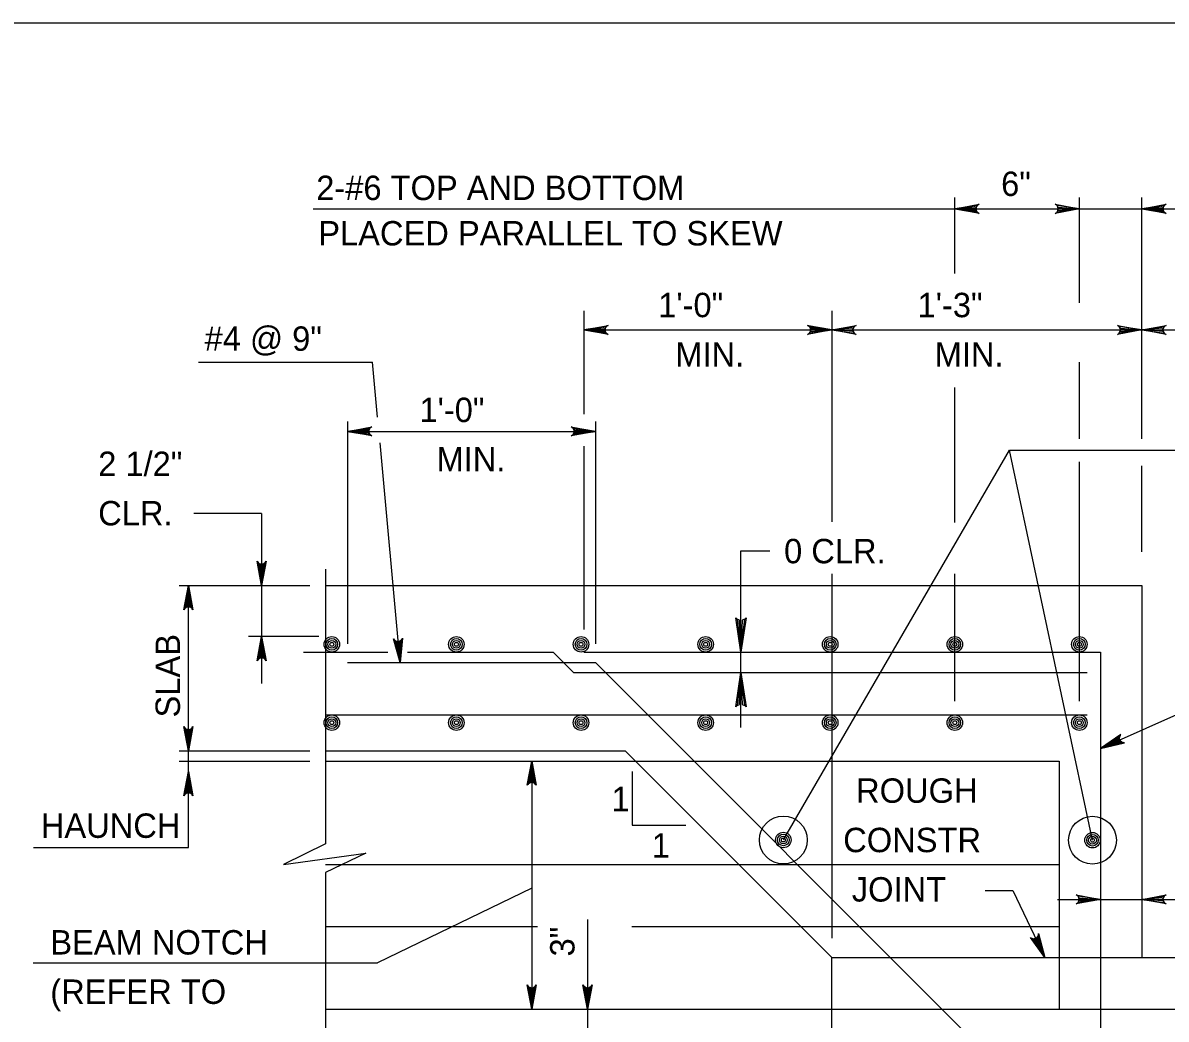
# Model space of a CAD drawing. Extents: x 638653 to 642302, y 298557 to 300414.
# Drawn here: x 640979.9 to 641120.4, y 299607.1 to 299729.5 of the extents above; entities that cross this region are included whole.
import ezdxf

# ---------------------------------------------------------------- set-up
doc = ezdxf.new("R2010")
doc.units = 0
doc.layers.add('1', color=7, linetype='Continuous')

msp = doc.modelspace()

# ---------------------------------------------------------------- linework, layer by layer
at = {"layer": '1'}
for p, q in [((640704.16, 299729.52), (641490.16, 299729.52)), ((641094.42, 299698.73), (641094.42, 299708.04)), ((641109.73, 299695.1), (641109.73, 299708.04)), ((641117.39, 299678.4), (641117.39, 299708.04)), ((641015.55, 299706.66), (641130.94, 299706.66)), ((641048.81, 299694.12), (641048.81, 299681.43)), ((641079.29, 299694.12), (641079.29, 299668.19)), ((641048.81, 299691.79), (641079.29, 299691.79)), ((641079.29, 299691.79), (641117.39, 299691.79)), ((641117.39, 299691.79), (641158.65, 299691.79)), ((641001.45, 299687.81), (641022.85, 299687.81)), ((641023.47, 299681.06), (641022.85, 299687.81)), ((641109.73, 299678.4), (641109.73, 299687.83)), ((641094.42, 299668.09), (641094.42, 299684.72)), ((641019.77, 299680.51), (641019.77, 299653.21)), ((641050.25, 299680.51), (641050.25, 299653.21)), ((641019.77, 299679.31), (641050.25, 299679.31)), ((641026.25, 299650.88), (641023.76, 299677.9)), ((641048.81, 299677.47), (641048.81, 299654.96)), ((641073.34, 299629.08), (641101.12, 299676.98)), ((641111.34, 299629.05), (641101.12, 299676.98)), ((641101.12, 299676.98), (641123.98, 299676.98)), ((641109.73, 299646.14), (641109.73, 299675.55)), ((641117.39, 299664.48), (641117.39, 299675.08)), ((641009.21, 299669.23), (641000.88, 299669.23)), ((641009.21, 299669.23), (641009.21, 299648.33)), ((641068.12, 299642.9), (641068.12, 299664.64)), ((641068.12, 299664.64), (641071.69, 299664.64)), ((641017.07, 299662.35), (641017.07, 299628.62)), ((641079.29, 299661.78), (641079.29, 299620.44)), ((641094.42, 299646.14), (641094.42, 299661.79)), ((640999.09, 299660.37), (641015.12, 299660.37)), ((641000.21, 299640.05), (641000.21, 299660.37)), ((641017.07, 299660.37), (641117.39, 299660.37)), ((641117.39, 299660.37), (641117.39, 299614.65)), ((641112.31, 299640.32), (641149.12, 299656.74)), ((641016.22, 299654.08), (641007.61, 299654.08)), ((641014.37, 299652.17), (641024.72, 299652.17)), ((641027.14, 299652.17), (641045.04, 299652.17)), ((641045.04, 299652.17), (641047.56, 299649.66)), ((641048.81, 299652.17), (641112.31, 299652.17)), ((641112.31, 299652.17), (641112.31, 299584.17)), ((641019.77, 299650.88), (641050.25, 299650.88)), ((641122.87, 299578.25), (641050.25, 299650.88)), ((641047.56, 299649.66), (641110.7, 299649.66)), ((641017.07, 299644.45), (641110.7, 299644.45)), ((640999.09, 299640.05), (641015.12, 299640.05)), ((641000.21, 299628.14), (641000.21, 299640.05)), ((641017.07, 299640.05), (641053.89, 299640.05)), ((641079.29, 299614.65), (641053.89, 299640.05)), ((640999.09, 299638.78), (641015.12, 299638.78)), ((641017.07, 299638.78), (641055.16, 299638.78)), ((641042.41, 299638.78), (641042.41, 299608.3)), ((641055.16, 299638.78), (641107.23, 299638.78)), ((641107.23, 299638.78), (641107.23, 299608.3)), ((641054.77, 299637.5), (641054.77, 299630.92)), ((641079.29, 299633.42), (641079.29, 299617.03)), ((641054.77, 299630.92), (641061.35, 299630.92)), ((640981.16, 299628.14), (641000.21, 299628.14)), ((641017.07, 299626.08), (641067.86, 299626.08)), ((641067.86, 299626.08), (641107.23, 299626.08)), ((641017.07, 299625.1), (641017.07, 299566.64)), ((641042.41, 299623.16), (641023.45, 299613.98)), ((641098.13, 299622.89), (641101.53, 299622.89)), ((641101.53, 299622.89), (641105.5, 299614.65)), ((641107.02, 299621.78), (641131.47, 299621.78)), ((641017.07, 299618.46), (641043.12, 299618.46)), ((641049.26, 299619.32), (641049.26, 299598.56)), ((641054.73, 299618.46), (641075.48, 299618.46)), ((641075.48, 299618.46), (641107.23, 299618.46)), ((641079.29, 299456.51), (641079.29, 299614.65)), ((641079.29, 299614.65), (641117.39, 299614.65)), ((641117.39, 299614.65), (641140.25, 299614.65)), ((640981.13, 299613.98), (641023.45, 299613.98)), ((641017.07, 299608.3), (641079.29, 299608.3)), ((641079.29, 299608.3), (641128.82, 299608.3))]:
    msp.add_line(p, q, dxfattribs=at)
for points in [[(641094.42, 299706.66), (641097.4, 299707.22), (641097.29, 299707.14), (641097.17, 299707.06), (641097.11, 299706.96), (641097.05, 299706.86), (641097.04, 299706.76), (641097.02, 299706.66), (641097.04, 299706.56), (641097.05, 299706.46), (641097.11, 299706.36), (641097.17, 299706.26), (641097.29, 299706.18), (641097.4, 299706.1), (641094.42, 299706.66), (641097.29, 299706.18), (641097.17, 299706.26), (641094.42, 299706.66), (641097.11, 299706.36), (641097.05, 299706.46), (641094.42, 299706.66), (641097.04, 299706.56), (641097.02, 299706.66), (641094.42, 299706.66), (641097.04, 299706.76), (641097.05, 299706.86), (641094.42, 299706.66), (641097.11, 299706.96), (641097.17, 299707.06), (641094.42, 299706.66), (641097.29, 299707.14)], [(641109.73, 299706.66), (641106.75, 299706.1), (641106.98, 299706.26), (641107.1, 299706.46), (641107.13, 299706.66), (641107.1, 299706.86), (641106.98, 299707.06), (641106.75, 299707.22), (641109.73, 299706.66), (641106.98, 299707.06), (641107.1, 299706.86), (641109.73, 299706.66), (641107.13, 299706.66), (641107.1, 299706.46), (641109.73, 299706.66), (641106.98, 299706.26)], [(641117.39, 299706.66), (641120.38, 299707.22), (641120.26, 299707.14), (641120.15, 299707.06), (641120.09, 299706.96), (641120.03, 299706.86), (641120.01, 299706.76), (641119.99, 299706.66), (641120.01, 299706.56), (641120.03, 299706.46), (641120.09, 299706.36), (641120.15, 299706.26), (641120.26, 299706.18), (641120.38, 299706.1), (641117.39, 299706.66), (641120.26, 299706.18), (641120.15, 299706.26), (641117.39, 299706.66), (641120.09, 299706.36), (641120.03, 299706.46), (641117.39, 299706.66), (641120.01, 299706.56), (641119.99, 299706.66), (641117.39, 299706.66), (641120.01, 299706.76), (641120.03, 299706.86), (641117.39, 299706.66), (641120.09, 299706.96), (641120.15, 299707.06), (641117.39, 299706.66), (641120.26, 299707.14)], [(641048.81, 299691.79), (641051.8, 299692.34), (641051.68, 299692.26), (641051.57, 299692.19), (641051.51, 299692.09), (641051.45, 299691.99), (641051.43, 299691.89), (641051.41, 299691.79), (641051.43, 299691.69), (641051.45, 299691.59), (641051.51, 299691.49), (641051.57, 299691.39), (641051.68, 299691.31), (641051.8, 299691.23), (641048.81, 299691.79), (641051.68, 299691.31), (641051.57, 299691.39), (641048.81, 299691.79), (641051.51, 299691.49), (641051.45, 299691.59), (641048.81, 299691.79), (641051.43, 299691.69), (641051.41, 299691.79), (641048.81, 299691.79), (641051.43, 299691.89), (641051.45, 299691.99), (641048.81, 299691.79), (641051.51, 299692.09), (641051.57, 299692.19), (641048.81, 299691.79), (641051.68, 299692.26)], [(641079.29, 299691.79), (641076.31, 299691.23), (641076.42, 299691.31), (641076.54, 299691.39), (641076.6, 299691.49), (641076.66, 299691.59), (641076.68, 299691.69), (641076.69, 299691.79), (641076.68, 299691.89), (641076.66, 299691.99), (641076.6, 299692.09), (641076.54, 299692.19), (641076.42, 299692.26), (641076.31, 299692.34), (641079.29, 299691.79), (641076.42, 299692.26), (641076.54, 299692.19), (641079.29, 299691.79), (641076.6, 299692.09), (641076.66, 299691.99), (641079.29, 299691.79), (641076.68, 299691.89), (641076.69, 299691.79), (641079.29, 299691.79), (641076.68, 299691.69), (641076.66, 299691.59), (641079.29, 299691.79), (641076.6, 299691.49), (641076.54, 299691.39), (641079.29, 299691.79), (641076.42, 299691.31)], [(641079.29, 299691.79), (641082.28, 299692.34), (641082.05, 299692.19), (641081.93, 299691.99), (641081.89, 299691.79), (641081.93, 299691.59), (641082.05, 299691.39), (641082.28, 299691.23), (641079.29, 299691.79), (641082.05, 299691.39), (641081.93, 299691.59), (641079.29, 299691.79), (641081.89, 299691.79), (641081.93, 299691.99), (641079.29, 299691.79), (641082.05, 299692.19)], [(641117.39, 299691.79), (641114.41, 299691.23), (641114.64, 299691.39), (641114.76, 299691.59), (641114.79, 299691.79), (641114.76, 299691.99), (641114.64, 299692.19), (641114.41, 299692.34), (641117.39, 299691.79), (641114.64, 299692.19), (641114.76, 299691.99), (641117.39, 299691.79), (641114.79, 299691.79), (641114.76, 299691.59), (641117.39, 299691.79), (641114.64, 299691.39)], [(641117.39, 299691.79), (641120.38, 299692.34), (641120.15, 299692.19), (641120.03, 299691.99), (641119.99, 299691.79), (641120.03, 299691.59), (641120.15, 299691.39), (641120.38, 299691.23), (641117.39, 299691.79), (641120.15, 299691.39), (641120.03, 299691.59), (641117.39, 299691.79), (641119.99, 299691.79), (641120.03, 299691.99), (641117.39, 299691.79), (641120.15, 299692.19)], [(641019.77, 299679.31), (641022.75, 299679.86), (641022.64, 299679.78), (641022.52, 299679.71), (641022.46, 299679.61), (641022.4, 299679.51), (641022.39, 299679.41), (641022.37, 299679.31), (641022.39, 299679.21), (641022.4, 299679.11), (641022.46, 299679.01), (641022.52, 299678.91), (641022.64, 299678.83), (641022.75, 299678.75), (641019.77, 299679.31), (641022.64, 299678.83), (641022.52, 299678.91), (641019.77, 299679.31), (641022.46, 299679.01), (641022.4, 299679.11), (641019.77, 299679.31), (641022.39, 299679.21), (641022.37, 299679.31), (641019.77, 299679.31), (641022.39, 299679.41), (641022.4, 299679.51), (641019.77, 299679.31), (641022.46, 299679.61), (641022.52, 299679.71), (641019.77, 299679.31), (641022.64, 299679.78)], [(641050.25, 299679.31), (641047.27, 299678.75), (641047.38, 299678.83), (641047.5, 299678.91), (641047.56, 299679.01), (641047.62, 299679.11), (641047.63, 299679.21), (641047.65, 299679.31), (641047.63, 299679.41), (641047.62, 299679.51), (641047.56, 299679.61), (641047.5, 299679.71), (641047.38, 299679.78), (641047.27, 299679.86), (641050.25, 299679.31), (641047.38, 299679.78), (641047.5, 299679.71), (641050.25, 299679.31), (641047.56, 299679.61), (641047.62, 299679.51), (641050.25, 299679.31), (641047.63, 299679.41), (641047.65, 299679.31), (641050.25, 299679.31), (641047.63, 299679.21), (641047.62, 299679.11), (641050.25, 299679.31), (641047.56, 299679.01), (641047.5, 299678.91), (641050.25, 299679.31), (641047.38, 299678.83)], [(641009.21, 299660.37), (641008.65, 299663.35), (641008.73, 299663.23), (641008.81, 299663.12), (641008.91, 299663.06), (641009.01, 299663), (641009.11, 299662.98), (641009.21, 299662.97), (641009.31, 299662.98), (641009.41, 299663), (641009.51, 299663.06), (641009.61, 299663.12), (641009.69, 299663.23), (641009.77, 299663.35), (641009.21, 299660.37), (641009.69, 299663.23), (641009.61, 299663.12), (641009.21, 299660.37), (641009.51, 299663.06), (641009.41, 299663), (641009.21, 299660.37), (641009.31, 299662.98), (641009.21, 299662.97), (641009.21, 299660.37), (641009.11, 299662.98), (641009.01, 299663), (641009.21, 299660.37), (641008.91, 299663.06), (641008.81, 299663.12), (641009.21, 299660.37), (641008.73, 299663.23)], [(641000.21, 299660.37), (641000.77, 299657.38), (641000.69, 299657.5), (641000.61, 299657.61), (641000.51, 299657.67), (641000.41, 299657.73), (641000.31, 299657.75), (641000.21, 299657.77), (641000.11, 299657.75), (641000.01, 299657.73), (640999.91, 299657.67), (640999.81, 299657.61), (640999.73, 299657.5), (640999.65, 299657.38), (641000.21, 299660.37), (640999.73, 299657.5), (640999.81, 299657.61), (641000.21, 299660.37), (640999.91, 299657.67), (641000.01, 299657.73), (641000.21, 299660.37), (641000.11, 299657.75), (641000.21, 299657.77), (641000.21, 299660.37), (641000.31, 299657.75), (641000.41, 299657.73), (641000.21, 299660.37), (641000.51, 299657.67), (641000.61, 299657.61), (641000.21, 299660.37), (641000.69, 299657.5)], [(641068.59, 299656.24), (641068.28, 299656.08), (641068.12, 299652.17), (641068.59, 299656.24), (641068.75, 299656.39), (641068.12, 299652.17), (641067.96, 299656.08), (641067.65, 299656.24), (641068.12, 299652.17), (641067.5, 299656.39), (641067.65, 299656.24)], [(641009.21, 299654.08), (641009.77, 299651.1), (641009.69, 299651.21), (641009.61, 299651.33), (641009.51, 299651.39), (641009.41, 299651.45), (641009.31, 299651.46), (641009.21, 299651.48), (641009.11, 299651.46), (641009.01, 299651.45), (641008.91, 299651.39), (641008.81, 299651.33), (641008.73, 299651.21), (641008.65, 299651.1), (641009.21, 299654.08), (641008.73, 299651.21), (641008.81, 299651.33), (641009.21, 299654.08), (641008.91, 299651.39), (641009.01, 299651.45), (641009.21, 299654.08), (641009.11, 299651.46), (641009.21, 299651.48), (641009.21, 299654.08), (641009.31, 299651.46), (641009.41, 299651.45), (641009.21, 299654.08), (641009.51, 299651.39), (641009.61, 299651.33), (641009.21, 299654.08), (641009.69, 299651.21)], [(641026.25, 299650.88), (641025.42, 299653.79), (641025.51, 299653.69), (641025.6, 299653.58), (641025.71, 299653.53), (641025.81, 299653.48), (641025.91, 299653.47), (641026.02, 299653.46), (641026.11, 299653.49), (641026.21, 299653.52), (641026.31, 299653.58), (641026.4, 299653.65), (641026.47, 299653.77), (641026.54, 299653.9), (641026.25, 299650.88), (641026.47, 299653.77), (641026.4, 299653.65), (641026.25, 299650.88), (641026.31, 299653.58), (641026.21, 299653.52), (641026.25, 299650.88), (641026.11, 299653.49), (641026.02, 299653.46), (641026.25, 299650.88), (641025.91, 299653.47), (641025.81, 299653.48), (641026.25, 299650.88), (641025.71, 299653.53), (641025.6, 299653.58), (641026.25, 299650.88), (641025.51, 299653.69)], [(641067.65, 299645.6), (641067.96, 299645.75), (641068.12, 299649.66), (641067.65, 299645.6), (641067.5, 299645.44), (641068.12, 299649.66), (641068.28, 299645.75), (641068.59, 299645.6), (641068.12, 299649.66), (641068.75, 299645.44), (641068.59, 299645.6)], [(641000.21, 299640.05), (640999.65, 299643.03), (640999.73, 299642.91), (640999.81, 299642.8), (640999.91, 299642.74), (641000.01, 299642.68), (641000.11, 299642.66), (641000.21, 299642.65), (641000.31, 299642.66), (641000.41, 299642.68), (641000.51, 299642.74), (641000.61, 299642.8), (641000.69, 299642.91), (641000.77, 299643.03), (641000.21, 299640.05), (641000.69, 299642.91), (641000.61, 299642.8), (641000.21, 299640.05), (641000.51, 299642.74), (641000.41, 299642.68), (641000.21, 299640.05), (641000.31, 299642.66), (641000.21, 299642.65), (641000.21, 299640.05), (641000.11, 299642.66), (641000.01, 299642.68), (641000.21, 299640.05), (640999.91, 299642.74), (640999.81, 299642.8), (641000.21, 299640.05), (640999.73, 299642.91)], [(641112.31, 299640.32), (641115.26, 299641.02), (641115.13, 299641.05), (641114.99, 299641.07), (641114.89, 299641.14), (641114.8, 299641.21), (641114.74, 299641.29), (641114.69, 299641.38), (641114.66, 299641.48), (641114.64, 299641.57), (641114.65, 299641.69), (641114.66, 299641.8), (641114.73, 299641.92), (641114.81, 299642.04), (641112.31, 299640.32), (641114.73, 299641.92), (641114.66, 299641.8), (641112.31, 299640.32), (641114.65, 299641.69), (641114.64, 299641.57), (641112.31, 299640.32), (641114.66, 299641.48), (641114.69, 299641.38), (641112.31, 299640.32), (641114.74, 299641.29), (641114.8, 299641.21), (641112.31, 299640.32), (641114.89, 299641.14), (641114.99, 299641.07), (641112.31, 299640.32), (641115.13, 299641.05)], [(641042.41, 299638.78), (641042.97, 299635.8), (641042.89, 299635.91), (641042.81, 299636.03), (641042.71, 299636.08), (641042.61, 299636.14), (641042.51, 299636.16), (641042.41, 299636.18), (641042.31, 299636.16), (641042.21, 299636.14), (641042.11, 299636.08), (641042.01, 299636.03), (641041.93, 299635.91), (641041.85, 299635.8), (641042.41, 299638.78), (641041.93, 299635.91), (641042.01, 299636.03), (641042.41, 299638.78), (641042.11, 299636.08), (641042.21, 299636.14), (641042.41, 299638.78), (641042.31, 299636.16), (641042.41, 299636.18), (641042.41, 299638.78), (641042.51, 299636.16), (641042.61, 299636.14), (641042.41, 299638.78), (641042.71, 299636.08), (641042.81, 299636.03), (641042.41, 299638.78), (641042.89, 299635.91)], [(641000.21, 299637.51), (641000.77, 299634.52), (641000.69, 299634.64), (641000.61, 299634.75), (641000.51, 299634.81), (641000.41, 299634.87), (641000.31, 299634.89), (641000.21, 299634.91), (641000.11, 299634.89), (641000.01, 299634.87), (640999.91, 299634.81), (640999.81, 299634.75), (640999.73, 299634.64), (640999.65, 299634.52), (641000.21, 299637.51), (640999.73, 299634.64), (640999.81, 299634.75), (641000.21, 299637.51), (640999.91, 299634.81), (641000.01, 299634.87), (641000.21, 299637.51), (641000.11, 299634.89), (641000.21, 299634.91), (641000.21, 299637.51), (641000.31, 299634.89), (641000.41, 299634.87), (641000.21, 299637.51), (641000.51, 299634.81), (641000.61, 299634.75), (641000.21, 299637.51), (641000.69, 299634.64)], [(641017.07, 299628.62), (641011.88, 299626.08), (641022.03, 299627.46), (641017.07, 299625.1)], [(641112.31, 299621.78), (641109.33, 299621.22), (641109.56, 299621.38), (641109.68, 299621.58), (641109.71, 299621.78), (641109.68, 299621.98), (641109.56, 299622.18), (641109.33, 299622.34), (641112.31, 299621.78), (641109.56, 299622.18), (641109.68, 299621.98), (641112.31, 299621.78), (641109.71, 299621.78), (641109.68, 299621.58), (641112.31, 299621.78), (641109.56, 299621.38)], [(641117.39, 299621.78), (641120.38, 299622.34), (641120.15, 299622.18), (641120.03, 299621.98), (641119.99, 299621.78), (641120.03, 299621.58), (641120.15, 299621.38), (641120.38, 299621.22), (641117.39, 299621.78), (641120.15, 299621.38), (641120.03, 299621.58), (641117.39, 299621.78), (641119.99, 299621.78), (641120.03, 299621.98), (641117.39, 299621.78), (641120.15, 299622.18)], [(641105.5, 299614.65), (641103.71, 299617.09), (641103.83, 299617.02), (641103.95, 299616.95), (641104.06, 299616.94), (641104.18, 299616.93), (641104.28, 299616.96), (641104.38, 299616.99), (641104.46, 299617.05), (641104.54, 299617.11), (641104.61, 299617.2), (641104.67, 299617.3), (641104.69, 299617.44), (641104.71, 299617.58), (641105.5, 299614.65), (641104.69, 299617.44), (641104.67, 299617.3), (641105.5, 299614.65), (641104.61, 299617.2), (641104.54, 299617.11), (641105.5, 299614.65), (641104.46, 299617.05), (641104.38, 299616.99), (641105.5, 299614.65), (641104.28, 299616.96), (641104.18, 299616.93), (641105.5, 299614.65), (641104.06, 299616.94), (641103.95, 299616.95), (641105.5, 299614.65), (641103.83, 299617.02)], [(641042.41, 299608.3), (641041.85, 299611.28), (641041.93, 299611.17), (641042.01, 299611.05), (641042.11, 299610.99), (641042.21, 299610.93), (641042.31, 299610.92), (641042.41, 299610.9), (641042.51, 299610.92), (641042.61, 299610.93), (641042.71, 299610.99), (641042.81, 299611.05), (641042.89, 299611.17), (641042.97, 299611.28), (641042.41, 299608.3), (641042.89, 299611.17), (641042.81, 299611.05), (641042.41, 299608.3), (641042.71, 299610.99), (641042.61, 299610.93), (641042.41, 299608.3), (641042.51, 299610.92), (641042.41, 299610.9), (641042.41, 299608.3), (641042.31, 299610.92), (641042.21, 299610.93), (641042.41, 299608.3), (641042.11, 299610.99), (641042.01, 299611.05), (641042.41, 299608.3), (641041.93, 299611.17)], [(641049.26, 299608.3), (641048.7, 299611.28), (641048.78, 299611.17), (641048.86, 299611.05), (641048.96, 299610.99), (641049.06, 299610.93), (641049.16, 299610.92), (641049.26, 299610.9), (641049.36, 299610.92), (641049.46, 299610.93), (641049.56, 299610.99), (641049.66, 299611.05), (641049.74, 299611.17), (641049.82, 299611.28), (641049.26, 299608.3), (641049.74, 299611.17), (641049.66, 299611.05), (641049.26, 299608.3), (641049.56, 299610.99), (641049.46, 299610.93), (641049.26, 299608.3), (641049.36, 299610.92), (641049.26, 299610.9), (641049.26, 299608.3), (641049.16, 299610.92), (641049.06, 299610.93), (641049.26, 299608.3), (641048.96, 299610.99), (641048.86, 299611.05), (641049.26, 299608.3), (641048.78, 299611.17)]]:
    msp.add_lwpolyline(points, dxfattribs=at)
for centre, radius in [((641017.84, 299653.13), 0.952), ((641017.84, 299653.13), 0.714), ((641017.84, 299653.13), 0.476), ((641017.84, 299653.13), 0.238), ((641033.15, 299653.13), 0.952), ((641033.15, 299653.13), 0.714), ((641033.15, 299653.13), 0.476), ((641033.15, 299653.13), 0.238), ((641048.47, 299653.13), 0.952), ((641048.47, 299653.13), 0.714), ((641048.47, 299653.13), 0.476), ((641048.47, 299653.13), 0.238), ((641063.79, 299653.13), 0.952), ((641063.79, 299653.13), 0.714), ((641063.79, 299653.13), 0.476), ((641063.79, 299653.13), 0.238), ((641079.1, 299653.13), 0.952), ((641079.1, 299653.13), 0.714), ((641079.1, 299653.13), 0.476), ((641079.1, 299653.13), 0.238), ((641094.42, 299653.13), 0.952), ((641094.42, 299653.13), 0.714), ((641094.42, 299653.13), 0.476), ((641094.42, 299653.13), 0.238), ((641109.73, 299653.13), 0.952), ((641109.73, 299653.13), 0.714), ((641109.73, 299653.13), 0.476), ((641109.73, 299653.13), 0.238), ((641017.84, 299643.5), 0.952), ((641017.84, 299643.5), 0.714), ((641017.84, 299643.5), 0.476), ((641017.84, 299643.5), 0.238), ((641033.15, 299643.5), 0.952), ((641033.15, 299643.5), 0.714), ((641033.15, 299643.5), 0.476), ((641033.15, 299643.5), 0.238), ((641048.47, 299643.5), 0.952), ((641048.47, 299643.5), 0.714), ((641048.47, 299643.5), 0.476), ((641048.47, 299643.5), 0.238), ((641063.79, 299643.5), 0.952), ((641063.79, 299643.5), 0.714), ((641063.79, 299643.5), 0.476), ((641063.79, 299643.5), 0.238), ((641079.1, 299643.5), 0.952), ((641079.1, 299643.5), 0.714), ((641079.1, 299643.5), 0.476), ((641079.1, 299643.5), 0.238), ((641094.42, 299643.5), 0.952), ((641094.42, 299643.5), 0.714), ((641094.42, 299643.5), 0.476), ((641094.42, 299643.5), 0.238), ((641109.73, 299643.5), 0.952), ((641109.73, 299643.5), 0.714), ((641109.73, 299643.5), 0.476), ((641109.73, 299643.5), 0.238), ((641073.34, 299629.08), 2.94), ((641111.34, 299629.05), 2.94), ((641073.34, 299629.08), 0.952), ((641073.34, 299629.08), 0.714), ((641073.34, 299629.08), 0.476), ((641111.34, 299629.05), 0.952), ((641111.34, 299629.05), 0.714), ((641111.34, 299629.05), 0.476), ((641073.34, 299629.08), 0.238), ((641111.34, 299629.05), 0.238)]:
    msp.add_circle(centre, radius, dxfattribs=at)

# ---------------------------------------------------------------- texts
for s, p in [('6"', (641100.11, 299708.24)), ('2-#6 TOP AND BOTTOM', (641015.92, 299707.74)), ('PLACED PARALLEL TO SKEW', (641016.17, 299702.16)), ('1\'-0"', (641057.96, 299693.34)), ('1\'-3"', (641089.84, 299693.34)), ('#4 @ 9"', (641002.2, 299689.21)), ('MIN.', (641060.06, 299687.27)), ('MIN.', (641091.94, 299687.27)), ('1\'-0"', (641028.61, 299680.45)), ('MIN.', (641030.71, 299674.38)), ('2 1/2"', (640989.12, 299673.82)), ('CLR.', (640989.12, 299667.75)), ('0 CLR.', (641073.43, 299663.09)), ('ROUGH', (641082.28, 299633.65)), ('1', (641052.21, 299632.62)), ('HAUNCH', (640982.07, 299629.34)), ('1', (641057.16, 299626.91)), ('CONSTR', (641080.7, 299627.58)), (' JOINT', (641080.64, 299621.51)), ('BEAM NOTCH', (640983.23, 299615)), ('(REFER TO', (640983.23, 299608.93))]:
    msp.add_text(s, height=3, dxfattribs=at).set_placement(p)
for s, p in [('SLAB', (640999.17, 299644.14)), ('3"', (641047.67, 299614.76))]:
    msp.add_text(s, height=3, rotation=90, dxfattribs=at).set_placement(p)

doc.saveas('drawing.dxf')
